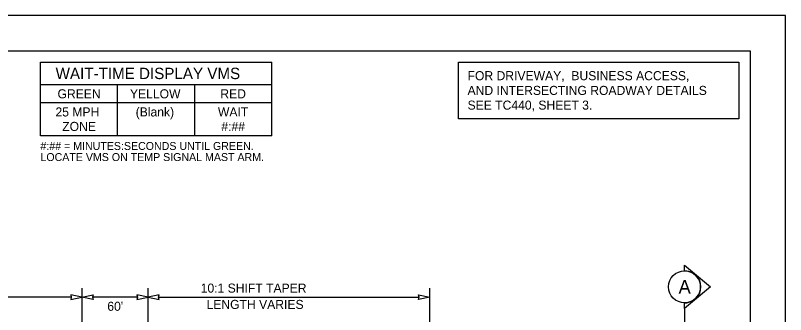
# Model space of a CAD drawing. Extents: x 99982 to 100176, y 99905 to 100011.
# Drawn here: x 100009.27 to 100016.06, y 99918.05 to 99920.69 of the extents above; entities that cross this region are included whole.
import ezdxf

# ---------------------------------------------------------------- set-up
doc = ezdxf.new("R2010")
doc.units = 0
for name, color, linetype in [('SH_GI_PlotLimits', 7, 'Continuous'), ('SH_GI_SheetBorder', 7, 'Continuous'), ('SH_TI_Tables', 7, 'Continuous'), ('SH_TI_WZSectionCut', 7, 'Continuous'), ('TR_WZ_PortableChangeMessageSign', 7, 'Continuous'), ('TR_WZ_WorkZoneDetails', 7, 'Continuous'), ('TR_WZ_WorkZoneTextCurrent', 7, 'Continuous')]:
    doc.layers.add(name, color=color, linetype=linetype)

msp = doc.modelspace()

# ---------------------------------------------------------------- linework, layer by layer
at = {"layer": 'SH_GI_PlotLimits'}
msp.add_lwpolyline([(99999.0625, 99909.6875), (100016.0625, 99909.6875), (100016.0625, 99920.6875), (99999.0625, 99920.6875)], close=True, dxfattribs=at)
at = {"layer": 'SH_GI_SheetBorder'}
for p, q in [((100000, 99920.375), (100015.75, 99920.375)), ((100015.75, 99920.375), (100015.75, 99910))]:
    msp.add_line(p, q, dxfattribs=at)
at = {"layer": 'SH_TI_Tables'}
msp.add_lwpolyline([(100013.1782, 99920.275), (100015.65, 99920.275), (100015.65, 99919.775), (100013.1782, 99919.775)], close=True, dxfattribs=at)
at = {"layer": 'SH_TI_WZSectionCut'}
for p, q in [((100015.1718, 99918.4317), (100015.1718, 99918.4816)), ((100015.1718, 99918.4816), (100015.4, 99918.2904)), ((100015.4, 99918.2904), (100015.1718, 99918.0993)), ((100015.1718, 99918.0993), (100015.1718, 99918.1492)), ((100015.1718, 99918.0993), (100015.1718, 99916.0193))]:
    msp.add_line(p, q, dxfattribs=at)
msp.add_circle((100015.1718, 99918.2904), 0.1412, dxfattribs=at)
msp.add_arc((100015.1718, 99918.2904), 0.1412, 269.99779, 90.00221, dxfattribs=at)
at = {"layer": 'TR_WZ_PortableChangeMessageSign'}
for p, q in [((100009.4922, 99920.275), (100011.5322, 99920.275)), ((100009.4922, 99919.6227), (100009.4922, 99920.275)), ((100011.5322, 99919.6227), (100011.5322, 99920.275)), ((100011.5322, 99920.075), (100009.4922, 99920.075)), ((100010.1722, 99919.6227), (100010.1722, 99920.075)), ((100010.8522, 99919.6227), (100010.8522, 99920.075)), ((100010.1722, 99919.915), (100009.4922, 99919.915)), ((100010.8522, 99919.915), (100010.1722, 99919.915)), ((100011.5322, 99919.915), (100010.8522, 99919.915)), ((100011.5322, 99919.6227), (100009.4922, 99919.6227))]:
    msp.add_line(p, q, dxfattribs=at)
at = {"layer": 'TR_WZ_WorkZoneDetails'}
for p, q in [((100009.8576, 99918.2793), (100009.8576, 99916.9093)), ((100010.4406, 99917.5393), (100010.4406, 99918.2793)), ((100012.9246, 99916.5193), (100012.9246, 99918.2793)), ((100009.7638, 99918.1993), (100008.1013, 99918.1993)), ((100010.3469, 99918.1993), (100009.9513, 99918.1993)), ((100010.5343, 99918.1993), (100012.8309, 99918.1993))]:
    msp.add_line(p, q, dxfattribs=at)
for points in [[(100009.8576, 99918.1993), (100009.7593, 99918.2186), (100009.7638, 99918.1993), (100009.7593, 99918.18)], [(100009.8576, 99918.1993), (100009.9558, 99918.2186), (100009.9513, 99918.1993), (100009.9558, 99918.18)], [(100010.4406, 99918.1993), (100010.3423, 99918.2186), (100010.3469, 99918.1993), (100010.3423, 99918.18)], [(100010.4406, 99918.1993), (100010.5389, 99918.18), (100010.5343, 99918.1993), (100010.5389, 99918.2186)], [(100012.9246, 99918.1993), (100012.8263, 99918.18), (100012.8309, 99918.1993), (100012.8263, 99918.2186)]]:
    msp.add_lwpolyline(points, close=True, dxfattribs=at)

# ---------------------------------------------------------------- texts
at = {"layer": 'SH_TI_Tables'}
for s, p in [('FOR DRIVEWAY,  BUSINESS ACCESS, ', (100013.2582, 99920.115)), ('AND INTERSECTING ROADWAY DETAILS', (100013.2582, 99919.985)), ('SEE TC440, SHEET 3.', (100013.2582, 99919.855))]:
    msp.add_text(s, height=0.08, rotation=360, dxfattribs=at).set_placement(p)
at = {"layer": 'SH_TI_WZSectionCut'}
msp.add_text('A', height=0.12, rotation=359.99005, dxfattribs=at).set_placement((100015.1189, 99918.2313))
at = {"layer": 'TR_WZ_PortableChangeMessageSign'}
for s, height, p in [('WAIT-TIME DISPLAY VMS', 0.1, (100009.6261, 99920.125)), ('GREEN', 0.08, (100009.6428, 99919.955)), ('YELLOW', 0.08, (100010.2813, 99919.955)), ('RED', 0.08, (100011.0783, 99919.955)), ('25 MPH', 0.08, (100009.6246, 99919.795)), ('(Blank)', 0.08, (100010.3319, 99919.795)), ('WAIT', 0.08, (100011.0572, 99919.795)), ('ZONE', 0.08, (100009.6844, 99919.667)), ('#:##', 0.08, (100011.0873, 99919.667)), ('#:## = MINUTES:SECONDS UNTIL GREEN.', 0.07, (100009.4922, 99919.4993)), ('LOCATE VMS ON TEMP SIGNAL MAST ARM.', 0.07, (100009.4922, 99919.4013))]:
    msp.add_text(s, height=height, rotation=360, dxfattribs=at).set_placement(p)
at = {"layer": 'TR_WZ_WorkZoneTextCurrent'}
for s, p in [('10:1 SHIFT TAPER', (100010.9051, 99918.2393)), ('LENGTH VARIES', (100010.9564, 99918.0953)), ("60'", (100010.0819, 99918.0791))]:
    msp.add_text(s, height=0.08, dxfattribs=at).set_placement(p)

doc.saveas('drawing.dxf')
